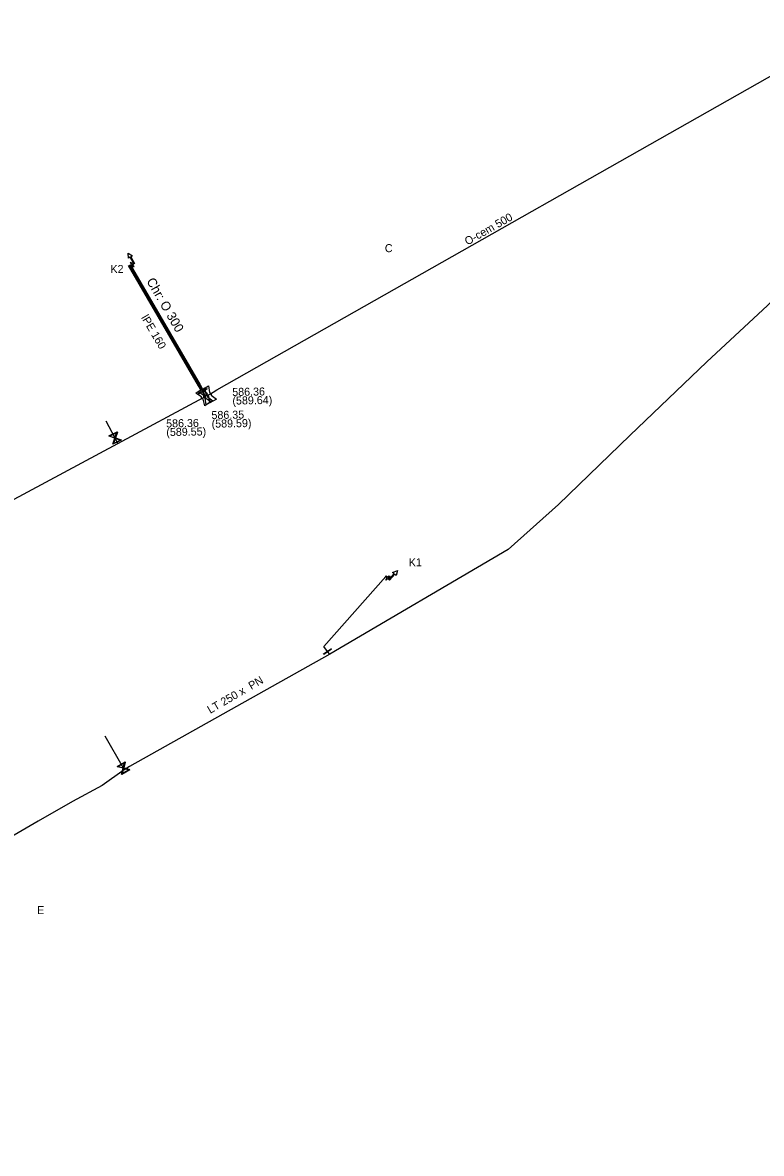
# Model space of a CAD drawing. Extents: x -643842 to -636370, y -1119190 to -1110210.
# Drawn here: x -641154.7 to -641034.6, y -1115378.3 to -1115194.6 of the extents above; entities that cross this region are included whole.
import ezdxf

# ---------------------------------------------------------------- set-up
doc = ezdxf.new("R2010")
doc.units = 0
for name, color, linetype in [('7', 7, 'Continuous'), ('Default', 7, 'Continuous'), ('Level 16', 7, 'Continuous'), ('Level 19', 7, 'Continuous'), ('Level 20', 7, 'Continuous'), ('Level 21', 7, 'Continuous'), ('Level 23', 7, 'Continuous'), ('Level 27', 7, 'Continuous'), ('Level 28', 7, 'Continuous'), ('Level 29', 7, 'Continuous'), ('Level 30', 7, 'Continuous'), ('Level 32', 7, 'Continuous'), ('Level 33', 7, 'Continuous')]:
    doc.layers.add(name, color=color, linetype=linetype)

msp = doc.modelspace()

# ---------------------------------------------------------------- linework, layer by layer
at = {"layer": 'Default'}
for points in [[(-641125.25, -1115255.21), (-641125.2, -1115255.21), (-641125.15, -1115255.23), (-641125.07, -1115255.27), (-641125.03, -1115255.34), (-641124.98, -1115255.41), (-641124.97, -1115255.49), (-641124.96, -1115255.54), (-641124.98, -1115255.59)], [(-641124.98, -1115255.65), (-641125.03, -1115255.64), (-641125.08, -1115255.61), (-641125.15, -1115255.57), (-641125.2, -1115255.5), (-641125.24, -1115255.43), (-641125.24, -1115255.35), (-641125.24, -1115255.29), (-641125.23, -1115255.24)], [(-641124.88, -1115255.03), (-641124.83, -1115255.04), (-641124.78, -1115255.06), (-641124.71, -1115255.11), (-641124.66, -1115255.18), (-641124.62, -1115255.25), (-641124.62, -1115255.33), (-641124.62, -1115255.39), (-641124.63, -1115255.44)], [(-641124.39, -1115255.35), (-641124.45, -1115255.34), (-641124.49, -1115255.31), (-641124.57, -1115255.27), (-641124.61, -1115255.2), (-641124.65, -1115255.13), (-641124.65, -1115255.04), (-641124.65, -1115254.99), (-641124.64, -1115254.94)], [(-641124.29, -1115254.73), (-641124.23, -1115254.74), (-641124.19, -1115254.77), (-641124.11, -1115254.81), (-641124.07, -1115254.88), (-641124.03, -1115254.95), (-641124.03, -1115255.03), (-641124.03, -1115255.09), (-641124.04, -1115255.14)], [(-641125.31, -1115255.83), (-641125.36, -1115255.83), (-641125.41, -1115255.8), (-641125.49, -1115255.77), (-641125.53, -1115255.7), (-641125.58, -1115255.63), (-641125.59, -1115255.55), (-641125.6, -1115255.5), (-641125.58, -1115255.44)]]:
    msp.add_open_spline(points, degree=3, dxfattribs=at)
at = {"layer": 'Level 16'}
for points in [[(-641124.71, -1115254.18), (-641126.01, -1115254.94), (-641126.05, -1115254.86), (-641124.75, -1115254.1), (-641124.71, -1115254.18)], [(-641138.64, -1115262.48), (-641139.99, -1115263.14), (-641140.02, -1115263.08), (-641139.97, -1115262.96), (-641139.7, -1115262.17), (-641140.62, -1115261.85), (-641140.65, -1115261.79), (-641139.3, -1115261.13), (-641139.27, -1115261.19), (-641139.59, -1115262.11), (-641138.8, -1115262.38), (-641138.67, -1115262.42), (-641138.64, -1115262.48)], [(-641140.47, -1115261.81), (-641139.67, -1115262.08), (-641139.4, -1115261.29), (-641140.47, -1115261.81)], [(-641138.83, -1115262.47), (-641139.62, -1115262.19), (-641139.89, -1115262.99), (-641138.83, -1115262.47)], [(-641104.45, -1115296.44), (-641105.7, -1115297.27), (-641105.75, -1115297.2), (-641104.5, -1115296.36), (-641104.45, -1115296.44)], [(-641137.26, -1115316.02), (-641138.55, -1115316.77), (-641138.59, -1115316.71), (-641138.55, -1115316.59), (-641138.33, -1115315.78), (-641139.27, -1115315.53), (-641139.31, -1115315.47), (-641138.01, -1115314.72), (-641137.98, -1115314.78), (-641138.23, -1115315.72), (-641137.41, -1115315.93), (-641137.29, -1115315.96), (-641137.26, -1115316.02)], [(-641139.13, -1115315.48), (-641138.31, -1115315.69), (-641138.1, -1115314.88), (-641139.13, -1115315.48)], [(-641137.44, -1115316.01), (-641138.25, -1115315.8), (-641138.46, -1115316.61), (-641137.44, -1115316.01)]]:
    msp.add_lwpolyline(points, dxfattribs=at)
at = {"layer": 'Level 21'}
for points in [[(-641195.85, -1115330.09), (-641195.49, -1115329.59), (-641195.08, -1115328.57), (-641192.5, -1115322.48), (-641175.96, -1115287.57), (-641173.96, -1115283.46), (-641172.82, -1115281.16), (-641171.32, -1115280.22), (-641159.71, -1115274.02), (-641139.19, -1115262.99), (-641125.28, -1115255.52), (-641124.93, -1115255.34), (-641124.34, -1115255.04), (-641123.72, -1115254.68), (-641123.1, -1115254.31), (-641017.76, -1115194.64)], [(-641016.54, -1115224.07), (-641018.3, -1115226.08), (-641026.9, -1115234.13), (-641033.61, -1115240.57), (-641043.5, -1115249.75), (-641055.99, -1115261.73), (-641067.56, -1115272.95), (-641075.74, -1115280.21)], [(-641124.93, -1115255.34), (-641125.12, -1115254.99), (-641125.38, -1115254.52), (-641125.6, -1115254.16), (-641137.33, -1115234.04)], [(-641075.74, -1115280.21), (-641104.73, -1115297.24), (-641137.28, -1115315.48)], [(-641104.73, -1115297.24), (-641105.1, -1115296.82), (-641105.69, -1115295.97), (-641095.66, -1115284.61)], [(-641137.28, -1115315.48), (-641138.17, -1115316.02), (-641141.75, -1115318.59), (-641146.55, -1115321.2), (-641152.16, -1115324.37), (-641158.67, -1115328.17), (-641166.16, -1115332), (-641172.65, -1115336.13), (-641178.37, -1115338.96), (-641179.17, -1115339.41), (-641185.86, -1115343.07), (-641190.14, -1115345.63), (-641194.77, -1115348.03), (-641197.45, -1115349.4), (-641197.6, -1115349.47), (-641200.49, -1115351.24), (-641208.35, -1115356.2), (-641210.08, -1115356.84), (-641233.52, -1115370.21), (-641239.14, -1115372.91), (-641248.29, -1115378.72)]]:
    msp.add_lwpolyline(points, dxfattribs=at)
at = {"layer": 'Level 23'}
for points in [[(-641139.19, -1115262.99), (-641139.65, -1115262.14), (-641141.09, -1115259.38)], [(-641138.17, -1115316.02), (-641138.28, -1115315.75), (-641141.24, -1115310.54)]]:
    msp.add_lwpolyline(points, dxfattribs=at)
at = {"layer": 'Level 28'}
for points in [[(-641126.51, -1115254.86), (-641125.5, -1115254.14), (-641125.25, -1115255.21)], [(-641125.58, -1115255.44), (-641126.51, -1115254.86)], [(-641126.11, -1115254.6), (-641125.05, -1115253.95), (-641124.88, -1115255.03)], [(-641125.23, -1115255.24), (-641126.11, -1115254.6)], [(-641125.52, -1115254.28), (-641124.44, -1115253.65), (-641124.29, -1115254.73)], [(-641124.64, -1115254.94), (-641125.52, -1115254.28)], [(-641124.04, -1115255.14), (-641123.16, -1115255.8), (-641124.24, -1115256.43), (-641124.39, -1115255.35)], [(-641124.98, -1115255.59), (-641124.05, -1115256.18), (-641125.06, -1115256.9), (-641125.31, -1115255.83)], [(-641124.63, -1115255.44), (-641123.75, -1115256.08), (-641124.81, -1115256.73), (-641124.98, -1115255.65)]]:
    msp.add_lwpolyline(points, dxfattribs=at)
at = {"layer": 'Level 29'}
for points in [[(-641125.73, -1115254.24), (-641126.06, -1115253.67), (-641137.45, -1115234.11)], [(-641137.2, -1115233.96), (-641125.8, -1115253.51), (-641125.47, -1115254.08)]]:
    msp.add_lwpolyline(points, dxfattribs=at)
at = {"layer": 'Level 30'}
msp.add_lwpolyline([(-641125.6, -1115254.16), (-641125.93, -1115253.59), (-641137.33, -1115234.04)], dxfattribs=at)
at = {"layer": 'Level 33'}
for points in [[(-641136.85, -1115233.86), (-641136.64, -1115233.74), (-641137.2, -1115232.77), (-641137.47, -1115232.92), (-641137.52, -1115232.09), (-641136.82, -1115232.55), (-641137.09, -1115232.7), (-641136.47, -1115233.78), (-641136.79, -1115233.97), (-641136.6, -1115234.29), (-641136.71, -1115234.36), (-641136.9, -1115234.04), (-641137.22, -1115234.22), (-641137.28, -1115234.11), (-641136.96, -1115233.93), (-641137.15, -1115233.61), (-641137.04, -1115233.54), (-641136.85, -1115233.86)], [(-641095.23, -1115284.87), (-641095.04, -1115285.03), (-641094.3, -1115284.19), (-641094.53, -1115283.99), (-641093.75, -1115283.67), (-641093.97, -1115284.48), (-641094.2, -1115284.27), (-641095.03, -1115285.21), (-641095.31, -1115284.96), (-641095.56, -1115285.24), (-641095.65, -1115285.16), (-641095.4, -1115284.88), (-641095.68, -1115284.63), (-641095.6, -1115284.54), (-641095.32, -1115284.79), (-641095.08, -1115284.51), (-641094.98, -1115284.59), (-641095.23, -1115284.87)]]:
    msp.add_lwpolyline(points, dxfattribs=at)

# ---------------------------------------------------------------- texts
at = {"layer": '7'}
msp.add_text('Chr: O 300', height=1.5, rotation=300.0757, dxfattribs=at).set_placement((-641134.59, -1115236.62))
at = {"layer": 'Level 19'}
for s, p in [('C', (-641095.8, -1115231.93)), ('E', (-641152.32, -1115339.48))]:
    msp.add_text(s, height=1.3, dxfattribs=at).set_placement(p)
at = {"layer": 'Level 20'}
for s, rotation, p in [('O-cem 500', 29.5309, (-641082.38, -1115230.86)), ('lPE 160', 300.2304, (-641135.44, -1115242.56)), ('LT 250 x  PN ', 30.1687, (-641124.18, -1115306.95))]:
    msp.add_text(s, height=1.3, rotation=rotation, dxfattribs=at).set_placement(p)
at = {"layer": 'Level 27'}
for s, p in [('586.36', (-641120.59, -1115255.3)), ('(589.64)', (-641120.56, -1115256.7)), ('586.36', (-641131.33, -1115260.41)), ('586.35', (-641123.97, -1115259.05)), ('(589.59)', (-641123.94, -1115260.45)), ('(589.55)', (-641131.3, -1115261.81))]:
    msp.add_text(s, height=1.3, rotation=1, dxfattribs=at).set_placement(p)
at = {"layer": 'Level 32'}
for s, p in [('K2', (-641140.38, -1115235.34)), ('K1', (-641091.9, -1115283))]:
    msp.add_text(s, height=1.3, rotation=1, dxfattribs=at).set_placement(p)

doc.saveas('drawing.dxf')
